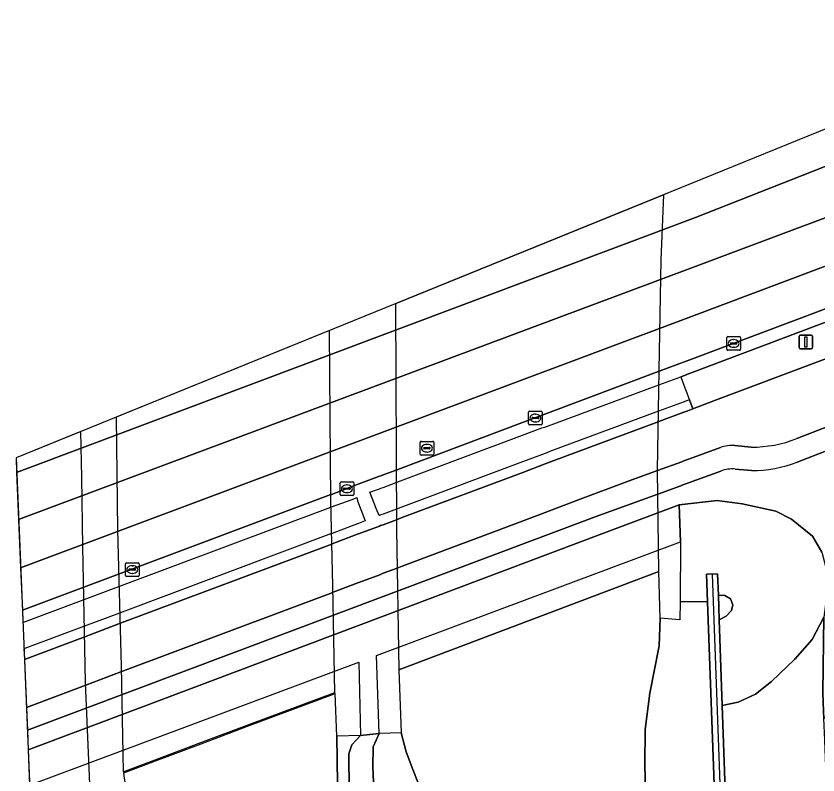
# Model space of a CAD drawing. Extents: x 157692 to 159674, y 381452 to 383291.
# Drawn here: x 157692.3 to 157750.9, y 383037.8 to 383093.3 of the extents above; entities that cross this region are included whole.
import ezdxf

# ---------------------------------------------------------------- set-up
doc = ezdxf.new("R2010")
doc.units = 0
for name, color, linetype in [('IMGEO_Berm_groen', 7, 'Continuous'), ('IMGEO_Berm_open', 7, 'Continuous'), ('IMGEO_Fietspad_gesloten', 7, 'Continuous'), ('IMGEO_Geluidsscherm', 7, 'Continuous'), ('IMGEO_Grasland_overig', 7, 'Continuous'), ('IMGEO_Kolk', 7, 'Continuous'), ('IMGEO_Lichtmast', 7, 'Continuous'), ('IMGEO_Muur', 7, 'Continuous'), ('IMGEO_OVBaan_gesloten', 7, 'Continuous'), ('IMGEO_Rijbaan_autosnelweg', 7, 'Continuous'), ('IMGEO_Rijbaan_autoweg', 7, 'Continuous'), ('IMGEO_Rijbaan_regionaal_gesloten', 7, 'Continuous'), ('IMGEO_Rioolput', 7, 'Continuous'), ('IMGEO_Terreindeel_open', 7, 'Continuous'), ('IMGEO_Voetpad_open', 7, 'Continuous')]:
    doc.layers.add(name, color=color, linetype=linetype)

msp = doc.modelspace()

# ---------------------------------------------------------------- linework, layer by layer
at = {"layer": 'IMGEO_Berm_groen'}
msp.add_lwpolyline([(157778.322, 383078.299), (157777.528, 383080.274), (157777.357, 383080.888), (157774.663, 383080.464), (157774.547, 383080.438), (157772.552, 383079.677), (157772.429, 383079.681), (157758.322, 383074.406), (157753.987, 383072.782), (157754.292, 383071.923), (157752.273, 383071.162), (157741.54, 383067.117), (157741.406, 383067.067), (157741.253, 383067.009), (157740.908, 383066.879), (157741.213, 383066.065), (157741.35, 383065.699), (157741.47, 383065.377), (157741.539, 383065.193), (157741.791, 383064.536), (157743.457, 383065.162), (157767.009, 383074.013)], close=True, dxfattribs=at)
for points in [[(157747.055, 382972.874), (157745.075, 383004.982), (157744.063, 383021.056), (157743.359, 383037.103), (157742.872, 383050.436), (157740.875, 383050.439), (157740.845, 383049.122), (157739.417, 383049.225), (157739.342, 383047.215), (157738.655, 383043.755), (157738.311, 383041.093), (157738.29, 383038.501), (157738.461, 383031.709), (157739.186, 383014.577), (157740.441, 382997.088), (157741.785, 382982.037)], [(157722.978, 383033.955), (157721.337, 383038.172), (157720.832, 383039.458), (157720.463, 383040.855), (157718.875, 383040.81), (157718.419, 383039.814), (157718.401, 383038.364), (157718.453, 383037.23)], [(157716.755, 383028.647), (157716.658, 383039.316), (157716.879, 383039.967), (157717.506, 383040.644), (157715.765, 383040.593), (157715.812, 383037.112)]]:
    msp.add_lwpolyline(points, dxfattribs=at)
at = {"layer": 'IMGEO_Berm_open'}
msp.add_lwpolyline([(157753.883, 383072.743), (157741.58, 383068.124), (157741.296, 383068.018), (157739.338, 383067.283), (157730.974, 383064.143), (157729.345, 383063.532), (157720.416, 383060.18), (157720.109, 383060.065), (157719.157, 383059.707), (157718.997, 383059.647), (157718.895, 383059.609), (157717.34, 383059.026), (157717.269, 383058.999), (157716.884, 383058.854), (157715.37, 383058.286), (157715.331, 383058.271), (157699.811, 383052.446), (157697.284, 383051.497), (157692.786, 383049.809), (157692.823, 383048.908), (157697.301, 383050.587), (157699.832, 383051.536), (157715.344, 383057.353), (157715.388, 383057.369), (157716.887, 383057.918), (157717.231, 383058.044), (157717.275, 383057.819), (157717.349, 383057.628), (157717.648, 383056.851), (157717.844, 383056.34), (157717.358, 383056.157), (157717.283, 383056.129), (157716.894, 383055.983), (157715.424, 383055.431), (157715.383, 383055.416), (157699.877, 383049.597), (157697.336, 383048.644), (157692.904, 383046.98), (157692.935, 383046.221), (157697.35, 383047.879), (157699.894, 383048.834), (157715.398, 383054.654), (157715.438, 383054.669), (157716.896, 383055.216), (157717.286, 383055.362), (157717.363, 383055.391), (157718.9, 383055.968), (157718.975, 383055.996), (157719.164, 383056.067), (157720.126, 383056.428), (157720.474, 383056.559), (157729.356, 383059.893), (157730.994, 383060.508), (157731.579, 383060.728), (157739.27, 383063.596), (157739.31, 383063.611), (157741.137, 383064.292), (157741.294, 383064.351), (157741.431, 383064.402), (157741.791, 383064.536), (157741.539, 383065.193), (157741.325, 383065.113), (157741.169, 383065.056), (157739.284, 383064.358), (157731.456, 383061.458), (157731.331, 383061.411), (157730.99, 383061.283), (157729.354, 383060.669), (157720.46, 383057.333), (157720.122, 383057.206), (157719.163, 383056.846), (157718.98, 383056.777), (157718.899, 383056.747), (157718.867, 383056.735), (157718.652, 383057.242), (157718.188, 383058.434), (157718.896, 383058.699), (157718.992, 383058.735), (157719.159, 383058.797), (157720.113, 383059.154), (157720.425, 383059.271), (157729.348, 383062.611), (157730.763, 383063.141), (157730.979, 383063.187), (157739.32, 383066.289), (157740.908, 383066.879), (157741.253, 383067.009), (157741.406, 383067.067), (157741.54, 383067.117), (157752.273, 383071.162)], dxfattribs=at)
at = {"layer": 'IMGEO_Fietspad_gesloten'}
for points in [[(157767.009, 383074.013), (157743.457, 383065.162), (157741.791, 383064.536), (157741.431, 383064.402), (157741.294, 383064.351), (157741.137, 383064.292), (157739.31, 383063.611), (157739.27, 383063.596), (157731.579, 383060.728), (157730.994, 383060.508), (157729.356, 383059.893), (157720.474, 383056.559), (157720.126, 383056.428), (157719.164, 383056.067), (157718.975, 383055.996), (157718.9, 383055.968), (157717.363, 383055.391), (157717.286, 383055.362), (157716.896, 383055.216), (157715.438, 383054.669), (157715.398, 383054.654), (157699.894, 383048.834), (157697.35, 383047.879), (157692.935, 383046.221)], [(157749.389, 383062.36), (157755.445, 383064.7)], [(157744.874, 383061.846), (157746.063, 383061.735)], [(157692.935, 383046.221), (157693.081, 383042.706), (157697.419, 383044.336), (157699.976, 383045.297), (157715.469, 383051.12), (157715.505, 383051.134), (157716.909, 383051.661), (157717.302, 383051.809), (157717.386, 383051.841), (157718.906, 383052.411), (157718.954, 383052.429), (157719.17, 383052.51), (157720.17, 383052.886), (157720.538, 383053.025), (157729.389, 383056.353), (157731.012, 383056.963), (157733.373, 383057.86), (157737.152, 383059.275), (157739.205, 383060.024), (157740.981, 383060.673), (157741.145, 383060.732), (157741.287, 383060.784), (157743.809, 383061.705)]]:
    msp.add_lwpolyline(points, dxfattribs=at)
for centre, radius, start, end in [((157744.633, 383059.575), 2.284, 83.93853, 111.14503), ((157746.08, 383070.809), 9.074, 269.89539, 291.38968)]:
    msp.add_arc(centre, radius, start, end, dxfattribs=at)
at = {"layer": 'IMGEO_Geluidsscherm'}
msp.add_lwpolyline([(157743.198, 383052.46), (157743.758, 383037.119), (157744.462, 383021.091), (157745.474, 383005.007), (157747.454, 382972.899), (157748.493, 382956.827), (157749.056, 382948.747), (157749.669, 382940.808), (157750.234, 382934.32)], dxfattribs=at)
at = {"layer": 'IMGEO_Grasland_overig'}
for points in [[(157693.21, 383039.616), (157701.247, 383042.632), (157735.134, 383055.393), (157740.79, 383057.529), (157743.573, 383057.832), (157745.408, 383057.587), (157747.857, 383057.059), (157749.003, 383056.472), (157750.542, 383055.236), (157751.217, 383054.069), (157751.54, 383052.831), (157751.616, 383051.156), (157751.381, 383049.307), (157751.289, 383043.794), (157751.345, 383042.416), (157751.365, 383041.929), (157786.968, 383065.113), (157799.019, 383058.946), (157803.976, 383056.646), (157804.801, 383056.371), (157805.176, 383056.412), (157805.737, 383056.923), (157803.776, 383059.081)], [(157755.469, 383062.982), (157749.412, 383060.642)], [(157746.087, 383060.017), (157744.898, 383060.129)], [(157743.832, 383059.987), (157741.217, 383059.032), (157741.073, 383058.979), (157740.906, 383058.918), (157739.239, 383058.309), (157734.655, 383056.634), (157693.15, 383041.041), (157693.21, 383039.616)], [(157751.217, 383054.069), (157750.542, 383055.236), (157749.003, 383056.472), (157747.857, 383057.059), (157745.408, 383057.587), (157743.573, 383057.832), (157740.79, 383057.529), (157740.888, 383054.82), (157740.875, 383050.439), (157742.872, 383050.436), (157742.798, 383052.445), (157743.605, 383052.482), (157743.66, 383050.925), (157744.13, 383050.888), (157744.54, 383050.64), (157744.721, 383050.196), (157744.632, 383049.792), (157744.225, 383049.374), (157743.724, 383049.104), (157743.946, 383042.851), (157745.099, 383043.092), (157746.363, 383043.67), (157747.546, 383044.603), (157749.257, 383046.227), (157750.523, 383047.67), (157751.381, 383049.307)]]:
    msp.add_lwpolyline(points, dxfattribs=at)
for points in [[(157743.724, 383049.104), (157744.225, 383049.374), (157744.632, 383049.792), (157744.721, 383050.196), (157744.54, 383050.64), (157744.13, 383050.888), (157743.66, 383050.925)], [(157753.27, 382995.713), (157752.056, 383024.671), (157751.431, 383040.28), (157751.407, 383040.868), (157751.387, 383041.372), (157751.365, 383041.929), (157751.345, 383042.416), (157751.289, 383043.794), (157751.381, 383049.307), (157750.523, 383047.67), (157749.257, 383046.227), (157747.546, 383044.603), (157746.363, 383043.67), (157745.099, 383043.092), (157743.946, 383042.851), (157744.433, 383029.126), (157745.906, 383005.076), (157747.818, 382972.936), (157750.034, 382940.838), (157750.592, 382934.338), (157757.504, 382934.689), (157756.253, 382947.839), (157755.48, 382957.316), (157754.632, 382972.276)], [(157720.902, 382995.998), (157720.9, 382996.021), (157720.261, 383009.076), (157719.95, 383012.352), (157719.458, 383019.464), (157718.873, 383027.406), (157718.509, 383036), (157718.453, 383037.23), (157718.401, 383038.364), (157718.419, 383039.814), (157718.875, 383040.81), (157717.506, 383040.644), (157716.879, 383039.967), (157716.658, 383039.316), (157716.755, 383028.647), (157717.335, 383017.137), (157717.859, 383006.879), (157718.238, 383001.629), (157718.946, 382998.931), (157719.744, 382996.71), (157720.745, 382994.917)]]:
    msp.add_lwpolyline(points, close=True, dxfattribs=at)
for centre, radius, start, end in [((157744.661, 383057.833), 2.308, 84.11644, 111.05877), ((157746.094, 383069.136), 9.119, 269.95521, 291.33612)]:
    msp.add_arc(centre, radius, start, end, dxfattribs=at)
at = {"layer": 'IMGEO_Kolk'}
for p, q in [((157744.278, 383068.891), (157744.278, 383069.743)), ((157744.353, 383069.817), (157745.205, 383069.817)), ((157744.766, 383069.597), (157744.791, 383069.597)), ((157745.279, 383069.743), (157745.279, 383068.891)), ((157744.537, 383069.311), (157744.537, 383069.323)), ((157744.975, 383069.274), (157744.577, 383069.274)), ((157744.58, 383069.36), (157744.978, 383069.36)), ((157744.789, 383069.037), (157744.764, 383069.037)), ((157745.021, 383069.323), (157745.021, 383069.311)), ((157745.205, 383068.817), (157744.353, 383068.817)), ((157729.786, 383063.439), (157729.786, 383064.291)), ((157729.861, 383064.365), (157730.713, 383064.365)), ((157730.787, 383064.291), (157730.787, 383063.439)), ((157730.045, 383063.859), (157730.045, 383063.871)), ((157730.483, 383063.822), (157730.085, 383063.822)), ((157730.088, 383063.908), (157730.486, 383063.908)), ((157730.274, 383064.145), (157730.299, 383064.145)), ((157730.529, 383063.871), (157730.529, 383063.859)), ((157730.713, 383063.365), (157729.861, 383063.365)), ((157730.297, 383063.585), (157730.272, 383063.585)), ((157716.009, 383058.269), (157716.009, 383059.121)), ((157716.084, 383059.195), (157716.936, 383059.195)), ((157716.497, 383058.975), (157716.522, 383058.975)), ((157717.01, 383059.121), (157717.01, 383058.269)), ((157716.268, 383058.689), (157716.268, 383058.701)), ((157716.706, 383058.652), (157716.308, 383058.652)), ((157716.311, 383058.738), (157716.709, 383058.738)), ((157716.52, 383058.415), (157716.495, 383058.415)), ((157716.752, 383058.701), (157716.752, 383058.689)), ((157716.936, 383058.195), (157716.084, 383058.195)), ((157700.316, 383052.359), (157700.316, 383053.211)), ((157700.391, 383053.285), (157701.243, 383053.285)), ((157700.804, 383053.065), (157700.829, 383053.065)), ((157701.317, 383053.211), (157701.317, 383052.359)), ((157700.575, 383052.779), (157700.575, 383052.791)), ((157701.013, 383052.742), (157700.615, 383052.742)), ((157700.618, 383052.828), (157701.016, 383052.828)), ((157700.827, 383052.505), (157700.802, 383052.505)), ((157701.059, 383052.791), (157701.059, 383052.779)), ((157701.243, 383052.285), (157700.391, 383052.285))]:
    msp.add_line(p, q, dxfattribs=at)
for points in [[(157744.278, 383068.891), (157744.278, 383069.743)], [(157744.353, 383069.817), (157745.205, 383069.817)], [(157745.279, 383069.743), (157745.279, 383068.891)], [(157745.205, 383068.817), (157744.353, 383068.817)], [(157729.786, 383063.439), (157729.786, 383064.291)], [(157729.861, 383064.365), (157730.713, 383064.365)], [(157730.787, 383064.291), (157730.787, 383063.439)], [(157730.713, 383063.365), (157729.861, 383063.365)], [(157716.009, 383058.269), (157716.009, 383059.121)], [(157716.084, 383059.195), (157716.936, 383059.195)], [(157717.01, 383059.121), (157717.01, 383058.269)], [(157716.936, 383058.195), (157716.084, 383058.195)], [(157700.316, 383052.359), (157700.316, 383053.211)], [(157700.391, 383053.285), (157701.243, 383053.285)], [(157701.317, 383053.211), (157701.317, 383052.359)], [(157701.243, 383052.285), (157700.391, 383052.285)]]:
    msp.add_lwpolyline(points, dxfattribs=at)
for centre, radius, start, end in [((157744.355, 383069.741), 0.0765, 91.55205, 178.44795), ((157744.355, 383069.741), 0.0765, 91.55205, 178.44795), ((157745.203, 383069.741), 0.0765, 1.55205, 88.44795), ((157745.203, 383069.741), 0.0765, 1.55205, 88.44795), ((157744.355, 383068.893), 0.0765, 181.55205, 268.44795), ((157744.355, 383068.893), 0.0765, 181.55205, 268.44795), ((157744.577, 383069.32), 0.0403, 85.87752, 175.75265), ((157744.574, 383069.31), 0.0366, 178.93798, 274.71019), ((157744.978, 383069.317), 0.043, 264.86636, 352.45326), ((157744.982, 383069.322), 0.0386, 1.73085, 96.63898), ((157745.203, 383068.893), 0.0765, 271.55205, 358.44795), ((157745.203, 383068.893), 0.0765, 271.55205, 358.44795), ((157729.863, 383064.289), 0.0765, 91.55205, 178.44795), ((157729.863, 383064.289), 0.0765, 91.55205, 178.44795), ((157730.711, 383064.289), 0.0765, 1.55205, 88.44795), ((157730.711, 383064.289), 0.0765, 1.55205, 88.44795), ((157730.085, 383063.868), 0.0403, 85.87752, 175.75265), ((157730.082, 383063.858), 0.0366, 178.93798, 274.71019), ((157730.486, 383063.865), 0.043, 264.86636, 352.45326), ((157730.49, 383063.87), 0.0386, 1.73085, 96.63898), ((157729.863, 383063.441), 0.0765, 181.55205, 268.44795), ((157729.863, 383063.441), 0.0765, 181.55205, 268.44795), ((157730.711, 383063.441), 0.0765, 271.55205, 358.44795), ((157730.711, 383063.441), 0.0765, 271.55205, 358.44795), ((157716.086, 383059.119), 0.0765, 91.55205, 178.44795), ((157716.086, 383059.119), 0.0765, 91.55205, 178.44795), ((157716.934, 383059.119), 0.0765, 1.55205, 88.44795), ((157716.934, 383059.119), 0.0765, 1.55205, 88.44795), ((157716.308, 383058.698), 0.0403, 85.87752, 175.75265), ((157716.305, 383058.688), 0.0366, 178.93798, 274.71019), ((157716.709, 383058.695), 0.043, 264.86636, 352.45326), ((157716.713, 383058.7), 0.0386, 1.73085, 96.63898), ((157716.086, 383058.271), 0.0765, 181.55205, 268.44795), ((157716.086, 383058.271), 0.0765, 181.55205, 268.44795), ((157716.934, 383058.271), 0.0765, 271.55205, 358.44795), ((157716.934, 383058.271), 0.0765, 271.55205, 358.44795), ((157700.393, 383053.209), 0.0765, 91.55205, 178.44795), ((157700.393, 383053.209), 0.0765, 91.55205, 178.44795), ((157701.241, 383053.209), 0.0765, 1.55205, 88.44795), ((157701.241, 383053.209), 0.0765, 1.55205, 88.44795), ((157700.615, 383052.788), 0.0403, 85.87752, 175.75265), ((157700.612, 383052.778), 0.0366, 178.93798, 274.71019), ((157701.016, 383052.785), 0.043, 264.86636, 352.45326), ((157701.02, 383052.79), 0.0386, 1.73085, 96.63898), ((157700.393, 383052.361), 0.0765, 181.55205, 268.44795), ((157700.393, 383052.361), 0.0765, 181.55205, 268.44795), ((157701.241, 383052.361), 0.0765, 271.55205, 358.44795), ((157701.241, 383052.361), 0.0765, 271.55205, 358.44795)]:
    msp.add_arc(centre, radius, start, end, dxfattribs=at)
for centre, major_axis, ratio, start_param, end_param in [((157744.765, 383069.317), (-0.387, 0.002), 0.722429, 4.712389, 7.853982), ((157744.79, 383069.317), (-0.39, 0.002), 0.717154, 1.570796, 4.712389), ((157730.273, 383063.865), (-0.387, 0.002), 0.722429, 4.712389, 7.853982), ((157730.298, 383063.865), (-0.39, 0.002), 0.717154, 1.570796, 4.712389), ((157716.496, 383058.695), (-0.387, 0.002), 0.722429, 4.712389, 7.853982), ((157716.521, 383058.695), (-0.39, 0.002), 0.717154, 1.570796, 4.712389), ((157700.803, 383052.785), (-0.387, 0.002), 0.722429, 4.712389, 7.853982), ((157700.828, 383052.785), (-0.39, 0.002), 0.717154, 1.570796, 4.712389)]:
    msp.add_ellipse(centre, major_axis=major_axis, ratio=ratio, start_param=start_param, end_param=end_param, dxfattribs=at)
at = {"layer": 'IMGEO_Lichtmast'}
for p, q in [((157749.559, 383069.021), (157749.559, 383069.821)), ((157749.559, 383069.821), (157749.559, 383069.021)), ((157749.659, 383069.921), (157750.449, 383069.921)), ((157750.449, 383069.921), (157749.659, 383069.921)), ((157750.549, 383069.821), (157750.549, 383069.021)), ((157750.549, 383069.021), (157750.549, 383069.821)), ((157750.449, 383068.921), (157749.659, 383068.921)), ((157749.659, 383068.921), (157750.449, 383068.921))]:
    msp.add_line(p, q, dxfattribs=at)
msp.add_lwpolyline([(157749.979, 383069.796), (157750.129, 383069.796), (157750.129, 383069.046), (157749.979, 383069.046), (157749.979, 383069.796)], dxfattribs=at)
for centre, start, end in [((157749.659, 383069.821), 90, 180), ((157749.659, 383069.821), 90, 180), ((157750.449, 383069.821), 0, 90), ((157750.449, 383069.821), 360, 90), ((157749.659, 383069.021), 180, 270), ((157749.659, 383069.021), 180, 270), ((157750.449, 383069.021), 270, 0), ((157750.449, 383069.021), 270, 0)]:
    msp.add_arc(centre, 0.1, start, end, dxfattribs=at)
at = {"layer": 'IMGEO_Muur'}
msp.add_lwpolyline([(157743.66, 383050.925), (157743.605, 383052.482), (157742.798, 383052.445), (157742.872, 383050.436), (157743.359, 383037.103), (157744.063, 383021.056), (157745.075, 383004.982), (157747.055, 382972.874), (157748.094, 382956.801), (157748.643, 382948.731), (157749.256, 382940.789), (157749.79, 382934.298), (157750.592, 382934.338), (157750.034, 382940.838), (157747.818, 382972.936), (157745.906, 383005.076), (157744.433, 383029.126), (157743.946, 383042.851), (157743.724, 383049.104)], close=True, dxfattribs=at)
at = {"layer": 'IMGEO_OVBaan_gesloten'}
for points in [[(157772.704, 383091.289), (157771.793, 383093.257), (157692.323, 383060.947)], [(157692.323, 383060.947), (157692.367, 383059.891), (157741.994, 383078.533), (157772.486, 383090.545)]]:
    msp.add_lwpolyline(points, dxfattribs=at)
at = {"layer": 'IMGEO_Rijbaan_autosnelweg'}
for points in [[(157699.646, 383063.924), (157699.737, 383055.666), (157700.005, 383045.714), (157700.144, 383037.994), (157702.298, 383038.803), (157705.836, 383040.133), (157709.42, 383041.479), (157715.615, 383043.806), (157715.484, 383051.603), (157715.335, 383057.804), (157715.295, 383063.93), (157715.244, 383070.266)], [(157693.382, 383035.48), (157695.374, 383036.226), (157697.715, 383037.102), (157697.411, 383044.523), (157697.198, 383054.451), (157697.127, 383059.509), (157697.07, 383062.877), (157692.323, 383060.947)]]:
    msp.add_lwpolyline(points, close=True, dxfattribs=at)
msp.add_lwpolyline([(157716.574, 382988.019), (157715.394, 383002.901), (157714.684, 383014.182), (157714.21, 383025.809), (157714.135, 383031.713), (157714.247, 383032.331), (157714.845, 383033.863), (157715.538, 383035.789), (157715.812, 383037.112), (157715.765, 383040.593), (157715.65, 383043.712), (157715.32, 383043.588), (157709.423, 383041.373), (157705.839, 383040.027), (157702.302, 383038.698), (157700.179, 383037.901), (157700.237, 383037.541), (157700.524, 383035.984), (157701.163, 383029.311), (157702.018, 383020.336), (157702.383, 383016.005), (157703.186, 383006.024), (157703.909, 382997.21), (157704.571, 382988.183)], dxfattribs=at)
at = {"layer": 'IMGEO_Rijbaan_autoweg'}
msp.add_lwpolyline([(157720.052, 383072.221), (157720.129, 383055.742), (157720.309, 383045.451), (157739.317, 383052.652), (157739.205, 383060.03), (157739.323, 383067.362), (157739.488, 383075.442), (157739.666, 383080.195)], close=True, dxfattribs=at)
msp.add_lwpolyline([(157741.785, 382982.037), (157740.441, 382997.088), (157739.186, 383014.577), (157738.461, 383031.709), (157738.29, 383038.501), (157738.311, 383041.093), (157738.655, 383043.755), (157739.342, 383047.215), (157739.417, 383049.225), (157739.317, 383052.652), (157720.309, 383045.451), (157720.463, 383040.855), (157720.832, 383039.458), (157721.337, 383038.172), (157722.978, 383033.955), (157723.352, 383032.468), (157723.969, 383024.442), (157724.578, 383012.321), (157725.371, 382999.817), (157726.816, 382984.641)], dxfattribs=at)
at = {"layer": 'IMGEO_Rijbaan_regionaal_gesloten'}
for points in [[(157772.486, 383090.545), (157741.994, 383078.533), (157692.367, 383059.891), (157692.51, 383056.437)], [(157692.51, 383056.437), (157741.85, 383074.896), (157774.54, 383087.161), (157773.178, 383090.194)], [(157692.657, 383052.911), (157741.706, 383071.299), (157775.891, 383084.151), (157774.54, 383087.161), (157741.85, 383074.896), (157692.51, 383056.437), (157692.657, 383052.911)], [(157775.891, 383084.151), (157741.706, 383071.299), (157692.657, 383052.911)], [(157692.657, 383052.911), (157692.786, 383049.809), (157697.284, 383051.497), (157699.811, 383052.446), (157715.331, 383058.271), (157715.37, 383058.286), (157716.884, 383058.854), (157717.269, 383058.999), (157717.34, 383059.026), (157718.895, 383059.609), (157718.997, 383059.647), (157719.157, 383059.707), (157720.109, 383060.065), (157720.416, 383060.18), (157729.345, 383063.532), (157730.974, 383064.143), (157739.338, 383067.283), (157741.296, 383068.018), (157741.58, 383068.124), (157753.883, 383072.743)]]:
    msp.add_lwpolyline(points, dxfattribs=at)
at = {"layer": 'IMGEO_Rioolput'}
for p, q in [((157721.857, 383061.235), (157721.857, 383062.087)), ((157721.932, 383062.161), (157722.784, 383062.161)), ((157722.345, 383061.941), (157722.37, 383061.941)), ((157722.858, 383062.087), (157722.858, 383061.235)), ((157722.116, 383061.655), (157722.116, 383061.667)), ((157722.554, 383061.618), (157722.156, 383061.618)), ((157722.159, 383061.704), (157722.557, 383061.704)), ((157722.368, 383061.381), (157722.343, 383061.381)), ((157722.6, 383061.667), (157722.6, 383061.655)), ((157722.784, 383061.161), (157721.932, 383061.161))]:
    msp.add_line(p, q, dxfattribs=at)
for points in [[(157721.857, 383061.235), (157721.857, 383062.087)], [(157721.932, 383062.161), (157722.784, 383062.161)], [(157722.858, 383062.087), (157722.858, 383061.235)], [(157722.784, 383061.161), (157721.932, 383061.161)]]:
    msp.add_lwpolyline(points, dxfattribs=at)
for centre, radius, start, end in [((157721.934, 383062.085), 0.0765, 91.55205, 178.44795), ((157721.934, 383062.085), 0.0765, 91.55205, 178.44795), ((157722.782, 383062.085), 0.0765, 1.55205, 88.44795), ((157722.782, 383062.085), 0.0765, 1.55205, 88.44795), ((157722.156, 383061.664), 0.0403, 85.87752, 175.75265), ((157722.153, 383061.654), 0.0366, 178.93798, 274.71019), ((157722.557, 383061.661), 0.043, 264.86636, 352.45326), ((157722.561, 383061.666), 0.0386, 1.73085, 96.63898), ((157721.934, 383061.237), 0.0765, 181.55205, 268.44795), ((157721.934, 383061.237), 0.0765, 181.55205, 268.44795), ((157722.782, 383061.237), 0.0765, 271.55205, 358.44795), ((157722.782, 383061.237), 0.0765, 271.55205, 358.44795)]:
    msp.add_arc(centre, radius, start, end, dxfattribs=at)
for centre, major_axis, ratio, start_param, end_param in [((157722.344, 383061.661), (-0.387, 0.002), 0.722429, 4.712389, 7.853982), ((157722.369, 383061.661), (-0.39, 0.002), 0.717154, 1.570796, 4.712389)]:
    msp.add_ellipse(centre, major_axis=major_axis, ratio=ratio, start_param=start_param, end_param=end_param, dxfattribs=at)
at = {"layer": 'IMGEO_Terreindeel_open'}
msp.add_lwpolyline([(157693.318, 383037.018), (157717.381, 383046.023), (157717.506, 383040.644), (157718.875, 383040.81), (157718.673, 383046.506), (157740.888, 383054.82), (157740.79, 383057.529), (157735.134, 383055.393), (157701.247, 383042.632), (157693.21, 383039.616)], close=True, dxfattribs=at)
at = {"layer": 'IMGEO_Voetpad_open'}
for points in [[(157755.445, 383064.7), (157749.389, 383062.36)], [(157749.412, 383060.642), (157755.469, 383062.982)], [(157746.063, 383061.735), (157744.874, 383061.846)], [(157743.809, 383061.705), (157741.287, 383060.784), (157741.145, 383060.732), (157740.981, 383060.673), (157739.205, 383060.024), (157737.152, 383059.275), (157733.373, 383057.86), (157731.012, 383056.963), (157729.389, 383056.353), (157720.538, 383053.025), (157720.17, 383052.886), (157719.17, 383052.51), (157718.954, 383052.429), (157718.906, 383052.411), (157717.386, 383051.841), (157717.302, 383051.809), (157716.909, 383051.661), (157715.505, 383051.134), (157715.469, 383051.12), (157699.976, 383045.297), (157697.419, 383044.336), (157693.081, 383042.706), (157693.15, 383041.041)], [(157744.898, 383060.129), (157746.087, 383060.017)], [(157693.15, 383041.041), (157734.655, 383056.634), (157739.239, 383058.309), (157740.906, 383058.918), (157741.073, 383058.979), (157741.217, 383059.032), (157743.832, 383059.987)]]:
    msp.add_lwpolyline(points, dxfattribs=at)
for centre, radius, start, end in [((157744.633, 383059.575), 2.284, 83.93853, 111.14503), ((157746.08, 383070.809), 9.074, 269.89539, 291.38968), ((157744.661, 383057.833), 2.308, 84.11644, 111.05877), ((157746.094, 383069.136), 9.119, 269.95521, 291.33612)]:
    msp.add_arc(centre, radius, start, end, dxfattribs=at)

doc.saveas('drawing.dxf')
